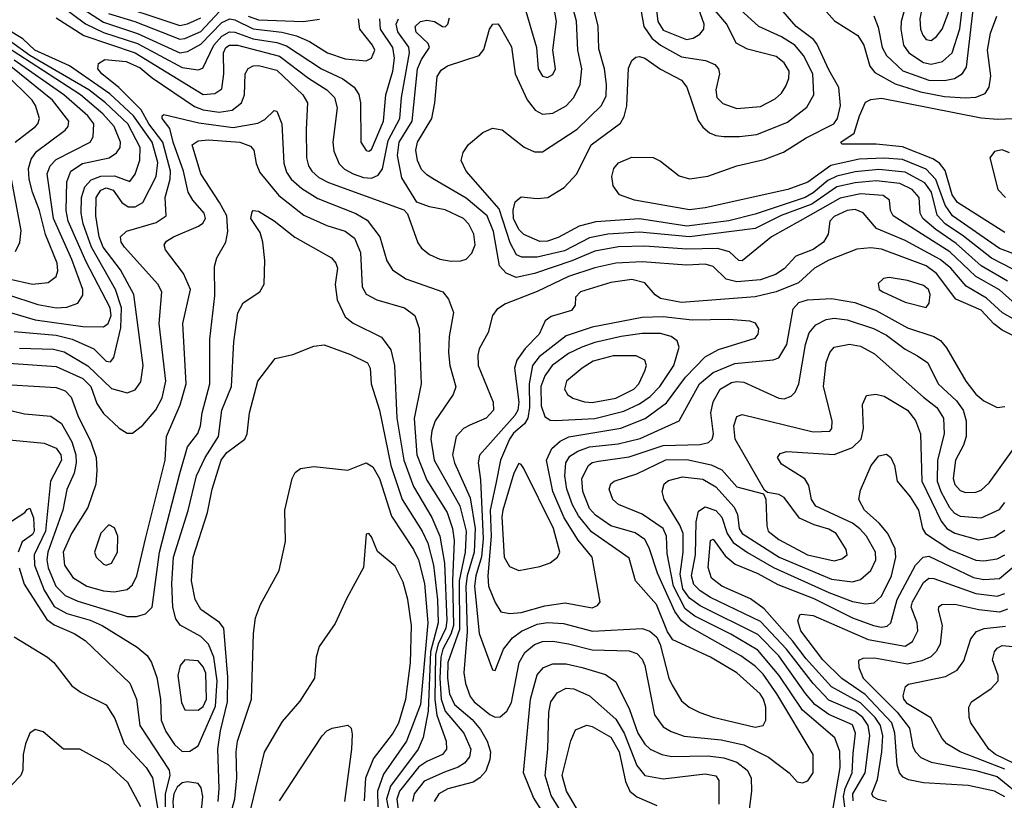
# Model space of a CAD drawing. Extents: x 997028 to 1115134, y 536408 to 618974.
# Tile 301 of 473: x 1024706 to 1028453, y 594460 to 597431. Entities that reach past the tile are written whole.
import ezdxf

# ---------------------------------------------------------------- set-up
doc = ezdxf.new("R2010")
doc.units = 0

msp = doc.modelspace()

# ---------------------------------------------------------------- linework, layer by layer
at = {"layer": '0CON10XD'}
for points in [[(1026625.8, 597485), (1026673.3, 597325), (1026678.7, 597245), (1026695, 597216.9), (1026715, 597211.1), (1026735, 597222.9), (1026745.4, 597245), (1026734.5, 597315), (1026748.8, 597425), (1026702.7, 597682.7)], [(1028465, 596436.2), (1028365, 596494.6), (1028269.8, 596579.8), (1028192.6, 596632.6), (1028142.8, 596675), (1028133.2, 596695), (1028128.3, 596755), (1028102.3, 596785), (1028055, 596807.6), (1027965, 596818.2), (1027885, 596810.6), (1027815, 596794.7), (1027720.9, 596729.1), (1027603.9, 596686.1), (1027505, 596637.2), (1027255, 596604.4), (1027065, 596622.4), (1026944.5, 596615.5), (1026875, 596601.2), (1026779, 596551), (1026675, 596527.6), (1026617.1, 596527.1), (1026596.7, 596536.7), (1026572.4, 596582.4), (1026530.9, 596710.9), (1026404.6, 596855), (1026386.4, 596895), (1026393.8, 596926.2), (1026413.4, 596956.6), (1026468.5, 597001.5), (1026505, 597019.1), (1026542.3, 597012.3), (1026626.1, 596946.1), (1026665, 596928.5), (1026695, 596928.5), (1026827.2, 597015), (1026919.6, 597105), (1026938, 597142), (1026938.9, 597185), (1026931, 597245), (1026910.4, 597320.4), (1026906.8, 597406.8), (1026875, 597542)], [(1027120.6, 597540.6), (1027134.3, 597425), (1027155, 597391.1), (1027243.4, 597356.6), (1027268.3, 597361.7), (1027294.2, 597375.8), (1027309.7, 597395), (1027310.2, 597415), (1027282.9, 597492.9)], [(1028175, 597351.8), (1028195, 597366.9), (1028215.7, 597395), (1028239.4, 597455), (1028246.7, 597495), (1028245.2, 597515), (1028235, 597535.4), (1028215, 597547.8), (1028185, 597552.7), (1028165, 597546.8), (1028149.4, 597525), (1028131.2, 597435), (1028134.1, 597395), (1028143.1, 597373.1), (1028155, 597356.2), (1028175, 597351.8)], [(1024852.7, 597492.7), (1024956.3, 597416.3), (1025025, 597383), (1025155, 597341.4), (1025325, 597249.6), (1025385, 597241.1), (1025402.9, 597247.1), (1025444.4, 597335), (1025475, 597369.1), (1025505, 597385.1), (1025525, 597384.2), (1025595, 597358.9), (1025685, 597345.1), (1025721.4, 597331.4), (1025854.7, 597245), (1025936.2, 597206.2), (1025978.9, 597175), (1025996.1, 597146.1), (1026003, 597115), (1026004.1, 596965), (1026025, 596933.1), (1026035, 596930.8), (1026045, 596937.1), (1026091.1, 597045), (1026099.3, 597145), (1026126.2, 597235), (1026131.8, 597285), (1026126.2, 597325), (1026078.9, 597395), (1026076.6, 597435)], [(1025025, 597507.3), (1025315, 597409.3), (1025345, 597415.4), (1025395, 597438.2)], [(1027675.6, 596665.6), (1027566.9, 596605), (1027455, 596513.3), (1027442.5, 596515), (1027407.5, 596547.5), (1027361, 596561), (1027245, 596557.6), (1027085, 596569.9), (1026985, 596567.2), (1026895, 596550.6), (1026807.1, 596512.9), (1026665, 596464.8), (1026595, 596450.2), (1026556.7, 596466.7), (1026531.9, 596495), (1026509.4, 596625), (1026485.5, 596685), (1026405, 596751.5), (1026283.4, 596823.4), (1026255, 596840.3), (1026235, 596861.2), (1026220.4, 596895), (1026213.5, 596935), (1026219.6, 596965), (1026274.6, 597055), (1026286.2, 597115), (1026294.6, 597215), (1026310.5, 597239.5), (1026334.1, 597255.9), (1026455, 597295.5), (1026472.2, 597317.8), (1026493.3, 597395), (1026506.7, 597415), (1026525, 597415.8), (1026535, 597404), (1026578.1, 597328.1), (1026591.8, 597225), (1026636.6, 597126.6), (1026667.5, 597087.5), (1026695, 597072.2), (1026735, 597075.9), (1026785, 597104), (1026814.7, 597135), (1026838.7, 597185), (1026844.8, 597245), (1026830.5, 597315), (1026824.3, 597425.7), (1026805.9, 597495)], [(1028525, 596461.6), (1028403.6, 596523.6), (1028297.6, 596607.6), (1028227.1, 596655), (1028197.3, 596687.3), (1028175.5, 596775), (1028150, 596810), (1028075, 596851.1), (1027975, 596861.3), (1027885, 596852.8), (1027815, 596836), (1027780.8, 596819.2), (1027725, 596771.9), (1027695, 596754.1), (1027505, 596691.5), (1027405, 596665.9), (1027245, 596646), (1027065, 596673), (1026897.9, 596662.1), (1026834.6, 596645.4), (1026755, 596602.6), (1026715, 596588.5), (1026685, 596587.4), (1026625, 596613.6), (1026605, 596633.1), (1026585, 596674.6), (1026584.2, 596705.8), (1026592, 596738), (1026615, 596756.9), (1026675, 596750.3), (1026716.2, 596755), (1026777.4, 596792.6), (1026826.2, 596845), (1026881.1, 596955), (1026992.8, 597037.2), (1027006.9, 597063.1), (1027016.1, 597103.9), (1027022.6, 597247.4), (1027035, 597276.7), (1027050.6, 597289.4), (1027065, 597291.5), (1027085, 597284.7), (1027145, 597243.6), (1027225, 597201.8), (1027244.3, 597174.3), (1027288.3, 597048.3), (1027305, 597022.5), (1027331.2, 597001.2), (1027355, 596990.4), (1027385, 596986.7), (1027445, 596986.3), (1027511.2, 596995), (1027628.1, 597041.9), (1027701.8, 597098.2), (1027727.8, 597145), (1027724.1, 597225), (1027688.7, 597295), (1027655.2, 597335), (1027605, 597366.5), (1027519.2, 597405), (1027420, 597495)], [(1027065, 597498.6), (1027080.6, 597405), (1027111.5, 597361.5), (1027145, 597334.2), (1027225, 597289.8), (1027315.7, 597275.7), (1027351.3, 597261.3), (1027365.6, 597245), (1027369.1, 597225), (1027354.6, 597165), (1027358.8, 597135), (1027382, 597112), (1027435, 597093.2), (1027525, 597101.4), (1027580.3, 597129.7), (1027605, 597151.8), (1027622, 597178), (1027632.7, 597207.3), (1027634.1, 597235), (1027615, 597266.9), (1027585, 597291.8), (1027475, 597319.6), (1027431.9, 597341.9), (1027397, 597415), (1027345.2, 597475)], [(1027725, 597519.1), (1027806.5, 597426.5), (1027895, 597371.6), (1027918.4, 597335), (1027941.2, 597255), (1027960.4, 597230.4), (1028037.6, 597187.6), (1028133.7, 597156.3), (1028225, 597139.6), (1028305, 597134.4), (1028345, 597136.3), (1028379.3, 597150.7), (1028394.6, 597175), (1028401.9, 597218.1), (1028388.4, 597315), (1028399.6, 597380.4), (1028424.8, 597445.2)], [(1027955.7, 597445.7), (1027973, 597403), (1027988.1, 597325), (1028005, 597294.7), (1028066.7, 597236.7), (1028165, 597201.4), (1028225, 597199.5), (1028262.9, 597207.1), (1028294, 597226), (1028308.7, 597251.3), (1028339.6, 597515)], [(1028075, 597479.2), (1028059.8, 597425), (1028058.4, 597395), (1028069.1, 597335), (1028088.9, 597305), (1028145, 597268.8), (1028175, 597262.1), (1028217.8, 597272.2), (1028254.9, 597305.1), (1028283.9, 597396.1), (1028298, 597515)], [(1024925, 597486.3), (1025025, 597422.2), (1025155, 597379.3), (1025315, 597305.6), (1025345, 597309.8), (1025395, 597338.1), (1025475, 597420.4), (1025505.9, 597434.1), (1025525, 597430.9), (1025595, 597397.2), (1025704.2, 597384.2), (1025759.7, 597369.7), (1025808.4, 597348.4), (1025877.3, 597305), (1025945, 597282.4), (1026025, 597275.3), (1026045.2, 597284.8), (1026057.4, 597315), (1026048.9, 597335), (1026000, 597395), (1025995.7, 597435)], [(1025044.8, 597454.8), (1025144, 597424), (1025315, 597357.2), (1025335, 597359.9), (1025395, 597386.6), (1025466.8, 597463.2)], [(1028505, 596533.2), (1028435, 596560.1), (1028255.1, 596685.1), (1028228.3, 596725), (1028192.5, 596822.5), (1028155, 596862.7), (1028065, 596899.1), (1027995, 596904.9), (1027899.9, 596899.9), (1027793.1, 596876.9), (1027705, 596813.3), (1027628.6, 596785), (1027315, 596714.7), (1027255, 596707.2), (1027046, 596745), (1026988.6, 596765), (1026965, 596798.8), (1026958.8, 596835), (1026967.5, 596865), (1026985, 596886.7), (1027035, 596908.5), (1027116.6, 596906.6), (1027145, 596892.9), (1027215, 596836.9), (1027255, 596825.9), (1027324.1, 596835.9), (1027435, 596874.6), (1027539.6, 596899.6), (1027613, 596927), (1027698.4, 596981.6), (1027804.2, 597035), (1027818.5, 597055), (1027829, 597105), (1027823.1, 597173.1), (1027785, 597240), (1027739.9, 597339.9), (1027726.4, 597356.4), (1027661.2, 597405), (1027595, 597481.9)], [(1024845, 597438.1), (1024950.7, 597370.7), (1025145, 597305.5), (1025405, 597147.1), (1025449.4, 597150.6), (1025475, 597168.6), (1025483.5, 597225), (1025481.2, 597305), (1025490.6, 597325), (1025505, 597334.2), (1025535, 597334.9), (1025695, 597292.4), (1025805, 597208.4), (1025874.7, 597165), (1025904.7, 597135), (1025914.1, 597095.9), (1025897.3, 596965), (1025901, 596931), (1025922.3, 596882.3), (1025942.7, 596862.7), (1025974.5, 596845), (1026015, 596831), (1026045, 596827.9), (1026070.1, 596839.9), (1026086.3, 596863.7), (1026108.1, 596971.9), (1026152.8, 597055), (1026158.9, 597135), (1026189.5, 597305), (1026187.1, 597327.1), (1026145.5, 597385), (1026138.3, 597415), (1026147.6, 597435)], [(1025247.9, 595992.1), (1025262.5, 596055), (1025236.5, 596275), (1025247.1, 596395), (1025232.2, 596425), (1025104.7, 596565), (1025092.8, 596585), (1025089.6, 596605), (1025113, 596627), (1025225, 596660), (1025263.1, 596685), (1025260, 596755), (1025278.4, 596825), (1025280.3, 596855), (1025251.4, 596965), (1025197.2, 597035), (1025167.9, 597087.9), (1025083.7, 597173.7), (1025018.5, 597225), (1025003.7, 597245), (1025006.2, 597265), (1025029.8, 597280.2), (1025111.8, 597271.8), (1025165, 597247.6), (1025209.9, 597209.9), (1025371.3, 597101.3), (1025405, 597088.2), (1025465, 597080), (1025515, 597087.1), (1025549.8, 597115), (1025561.5, 597145), (1025564, 597225), (1025575, 597245.8), (1025594.3, 597255.7), (1025615, 597257), (1025685, 597239.6), (1025783.6, 597145), (1025801.9, 597115), (1025795.7, 597015), (1025797.7, 596905), (1025805.2, 596875), (1025817.5, 596855), (1025845, 596830.7), (1025881.1, 596811.1), (1026167.9, 596707.9), (1026182.1, 596692.1), (1026221.8, 596581.8), (1026235, 596561.5), (1026265, 596537.7), (1026305, 596519.3), (1026347.6, 596512.4), (1026385, 596512.9), (1026405, 596520.4), (1026426.8, 596543.2), (1026438.9, 596575), (1026434.7, 596615), (1026415, 596652.5), (1026395.4, 596675), (1026325, 596708), (1026265, 596718.7), (1026217.3, 596737.3), (1026160.1, 596830.1), (1026143.9, 596913.9), (1026149.9, 596965), (1026199.1, 597045), (1026219.4, 597245), (1026235, 597280.5), (1026266.1, 597325), (1026260.9, 597340.9), (1026215, 597384.2), (1026211, 597405), (1026231.1, 597425), (1026255, 597429.8), (1026284.3, 597424.3), (1026315, 597405.7), (1026325, 597404.3), (1026335, 597413.8), (1026341.8, 597438.2)], [(1025575, 597444.7), (1025615, 597431.2), (1025785.1, 597424.9), (1025847.1, 597432.9)], [(1024705, 596181.1), (1024835, 596177.3), (1024875, 596167), (1024965, 596113.5), (1025055, 596027.9), (1025115, 596011.3), (1025145, 596022.3), (1025166.8, 596053.2), (1025175.7, 596115), (1025140.2, 596385), (1025089.9, 596479.9), (1025023.7, 596565), (1025009, 596605), (1024995.4, 596685.4), (1024997.4, 596755), (1025015, 596782.2), (1025035, 596792), (1025062.1, 596782.1), (1025095.1, 596735.1), (1025119.1, 596719.1), (1025145, 596719.5), (1025174.2, 596735.8), (1025225.5, 596835), (1025232.2, 596887.8), (1025209.8, 596965), (1025139.4, 597065), (1025048.8, 597148.8), (1024895.8, 597255.8), (1024764.3, 597315), (1024718.3, 597358.3), (1024657.4, 597395)], [(1024675, 596315.5), (1024765, 596288.5), (1024947, 596263), (1025025, 596262.7), (1025043.3, 596275), (1025054.1, 596305), (1025050.5, 596335), (1024959.2, 596509.2), (1024890.5, 596665), (1024882.9, 596705), (1024885.5, 596814.5), (1024901, 596855), (1024945, 596883.4), (1025047.3, 596905), (1025075.1, 596924.9), (1025088.1, 596945), (1025089.6, 596965), (1025065.5, 597025), (1025022.7, 597072.7), (1024937.3, 597145), (1024608.4, 597358.4)], [(1024685, 596244.8), (1024845, 596230.7), (1024905.3, 596215.3), (1024988.8, 596178.8), (1025035, 596131.1), (1025051.2, 596128.8), (1025064.7, 596145.3), (1025091.7, 596258.3), (1025094, 596335), (1025071.4, 596405), (1024979.5, 596565), (1024948, 596655), (1024940.3, 596695), (1024941, 596755), (1024954.4, 596795.6), (1024978.3, 596821.7), (1025015, 596836.2), (1025067.6, 596837.6), (1025125, 596815.6), (1025145, 596842.9), (1025162.9, 596897.1), (1025164.8, 596945), (1025117.7, 597035), (1025033.2, 597115), (1024969, 597165), (1024745, 597294.8), (1024635, 597374.7)], [(1024659.3, 596385), (1024775, 596347.2), (1024845, 596335.2), (1024885, 596337.3), (1024927, 596353), (1024946.8, 596383.2), (1024946.5, 596405), (1024905, 596518.7), (1024835.1, 596675), (1024811.3, 596845), (1024822, 596875), (1024845, 596899.2), (1024974.8, 596965.2), (1024986, 596985), (1024987.9, 597035), (1024965.9, 597065), (1024874.2, 597145), (1024685, 597277.1)], [(1024665.4, 596445.4), (1024755.2, 596424.8), (1024815, 596430.8), (1024845, 596454.4), (1024851.4, 596475), (1024848.4, 596505), (1024804.4, 596614.4), (1024781.9, 596705), (1024755.1, 596775.1), (1024742, 596825), (1024739.5, 596865), (1024749.3, 596900.7), (1024769.7, 596930.3), (1024879, 597011), (1024890.8, 597025), (1024893.8, 597045), (1024830.5, 597125), (1024672.9, 597252.9)], [(1024688.9, 596965), (1024765.9, 597025), (1024775.9, 597035), (1024781.4, 597055), (1024766.1, 597105), (1024753.4, 597125), (1024652, 597225)], [(1028455, 596621.1), (1028275, 596736), (1028254.9, 596765), (1028227.3, 596857.3), (1028205.6, 596885), (1028181.4, 596901.4), (1028065, 596947.5), (1027965, 596957.4), (1027835, 596957.5), (1027831.2, 596965), (1027880.9, 596999.1), (1027901.6, 597065), (1027925, 597116.9), (1027945, 597127.7), (1027985, 597132.1), (1028365, 597058.1), (1028427.3, 597052.7), (1028515, 597056.7)], [(1024675, 596041.4), (1024845, 596031.9), (1024878.9, 596018.9), (1024901.6, 595995), (1024927.2, 595925), (1024977.3, 595825), (1024996.8, 595765), (1025000.2, 595715), (1024996, 595664), (1024965.2, 595575), (1024903.3, 595475), (1024871.2, 595405), (1024876.7, 595355), (1024908.2, 595308.2), (1024961.8, 595275), (1025025, 595257.4), (1025066, 595254), (1025115, 595262.2), (1025135, 595280), (1025151.9, 595315), (1025184.5, 595455.5), (1025259.3, 595755), (1025264.4, 595845), (1025317.3, 595965), (1025340, 596045), (1025327.6, 596275), (1025355.7, 596405), (1025329.1, 596465), (1025260.5, 596555), (1025255.6, 596575), (1025265, 596588.5), (1025291.9, 596605), (1025387.1, 596645), (1025403, 596657), (1025413.6, 596675), (1025408.2, 596695), (1025364.5, 596744.5), (1025347.1, 596775), (1025329.3, 596855), (1025289.6, 596965), (1025277.1, 597017.1), (1025248.9, 597055), (1025248, 597065), (1025255, 597070.8), (1025388.4, 597038.4), (1025518.9, 597021.1), (1025612.6, 597037.4), (1025638.6, 597051.4), (1025675, 597085.7), (1025685, 597082.9), (1025704.1, 597035), (1025711.3, 596885), (1025721.6, 596851.6), (1025739, 596825), (1025779.5, 596789.5), (1025841.3, 596751.3), (1025985, 596694), (1026028.4, 596668.4), (1026077.2, 596605), (1026103.8, 596513.8), (1026125, 596479.5), (1026175.6, 596445.6), (1026315.7, 596395), (1026338.1, 596368.1), (1026356.6, 596316.6), (1026340.8, 596225), (1026337.5, 596165), (1026342.6, 596115), (1026366.4, 596033.6), (1026355.2, 596004.8), (1026287.1, 595905), (1026273.9, 595866.1), (1026271.2, 595835), (1026283.5, 595755), (1026381.3, 595581.3), (1026404.9, 595484.9), (1026401.7, 595405), (1026378.5, 595295), (1026379.4, 595110.6), (1026335.6, 594985), (1026333.8, 594925), (1026341.9, 594865), (1026360.8, 594825), (1026427.7, 594767.7), (1026459.2, 594729.2), (1026485.6, 594685), (1026497.8, 594645), (1026494.8, 594615), (1026479.4, 594570.6), (1026457.5, 594545), (1026431.4, 594528.6), (1026335, 594503.4), (1026300.8, 594485), (1026283.8, 594455)], [(1024592.5, 595962.5), (1024725, 595931.4), (1024825, 595922.4), (1024865, 595894.7), (1024904.2, 595825), (1024919.6, 595775), (1024921.7, 595745), (1024913, 595705), (1024885, 595642.5), (1024870.5, 595565), (1024813.5, 595405), (1024810, 595375), (1024814.6, 595345), (1024844, 595275), (1024879.5, 595239.5), (1024927.8, 595217.8), (1025073.2, 595173.2), (1025115, 595160.2), (1025150.5, 595159.5), (1025185, 595169.6), (1025210, 595195), (1025237.9, 595405), (1025315.9, 595704.1), (1025345, 595805.7), (1025383.5, 595856.5), (1025394, 595885), (1025400.9, 595935), (1025429.8, 596045), (1025430.2, 596215), (1025449.2, 596380.8), (1025448, 596492), (1025456.2, 596525), (1025490, 596585), (1025498.8, 596625), (1025494.4, 596685), (1025466.5, 596735), (1025395, 596844.6), (1025362.9, 596955), (1025385, 596970), (1025425, 596974.1), (1025543.8, 596965), (1025585, 596950), (1025596.9, 596935), (1025605.5, 596884.5), (1025619.5, 596849.5), (1025692.5, 596762.5), (1025787.7, 596687.7), (1025875, 596647.4), (1025945, 596627), (1025980.1, 596600.1), (1026002.7, 596545), (1026009.1, 596415), (1026025, 596386.4), (1026064.8, 596364.8), (1026170.6, 596335), (1026210, 596305), (1026225.9, 596255.9), (1026231.5, 596111.5), (1026233.5, 596045), (1026206.7, 595913.3), (1026216.8, 595775), (1026255, 595678.4), (1026333.3, 595555), (1026353.2, 595495), (1026359.3, 595449.3), (1026353.5, 595295), (1026356.3, 595125), (1026347.3, 595092.7), (1026316.2, 595035), (1026308.6, 595005), (1026304.9, 594925), (1026309.4, 594845), (1026325, 594798.9), (1026395.6, 594715), (1026423.3, 594655), (1026418.3, 594625), (1026398.5, 594601.5), (1026374.3, 594585.7), (1026322.8, 594567.2), (1026245, 594533.4), (1026207.3, 594485), (1026200.4, 594455)], [(1028472.5, 596925), (1028445, 596936), (1028415, 596930), (1028397.5, 596905), (1028428, 596785), (1028457.5, 596755)], [(1024690.9, 596549.1), (1024706.7, 596583.3), (1024711.4, 596628.6), (1024671, 596845)], [(1028505, 596340.1), (1028435, 596403.3), (1028344.3, 596454.3), (1028245, 596547.5), (1028029.5, 596685), (1028020, 596705), (1028016.5, 596745), (1027991.7, 596761.7), (1027905, 596769), (1027827.6, 596752.4), (1027675.6, 596665.6)], [(1024625, 595836.2), (1024799.9, 595819.9), (1024845, 595800.3), (1024862.9, 595775), (1024865.8, 595755), (1024823.1, 595675), (1024804.2, 595485), (1024761.5, 595395), (1024762.4, 595355), (1024799.8, 595259.8), (1024837.5, 595197.5), (1024885, 595170.7), (1024975, 595145.7), (1025020, 595125), (1025153.2, 595043.2), (1025190.8, 595010.8), (1025207.2, 594985), (1025228, 594928), (1025241.7, 594845), (1025244.8, 594765), (1025261.7, 594721.7), (1025295, 594672.4), (1025325, 594645.3), (1025353.2, 594646.8), (1025385, 594666.9), (1025451.8, 594818.2), (1025457.9, 594915), (1025444.7, 595004.7), (1025425, 595054.7), (1025395, 595083.9), (1025316.4, 595126.4), (1025301, 595151), (1025289.1, 595195), (1025285.7, 595285), (1025292, 595385), (1025346.7, 595563.3), (1025378.7, 595695), (1025412.2, 595765), (1025462.4, 595845), (1025475.2, 595945), (1025511.7, 596035), (1025520.7, 596205), (1025536.5, 596315), (1025556.6, 596353.4), (1025620, 596395), (1025636.9, 596425), (1025639, 596515), (1025631.4, 596585), (1025621.5, 596621.5), (1025585.4, 596675), (1025590.3, 596699.7), (1025595, 596705.6), (1025615, 596702.5), (1025675, 596666.2), (1025753.2, 596603.2), (1025892.2, 596525), (1025909.1, 596505), (1025915.4, 596485), (1025906.5, 596423.5), (1025914.5, 596364.5), (1025945, 596300.4), (1025975, 596276.1), (1026082.5, 596222.5), (1026118.8, 596175), (1026133, 596115), (1026141, 595915), (1026167.8, 595755), (1026205.1, 595655.1), (1026275, 595536.7), (1026305.1, 595465), (1026322.2, 595362.2), (1026331.9, 595145), (1026328, 595115), (1026299, 595055), (1026288.7, 595015), (1026285.9, 594844.1), (1026293.6, 594783.6), (1026329.3, 594685), (1026330.8, 594655), (1026315.4, 594634.6), (1026255, 594608.3), (1026225, 594587.7), (1026151.9, 594495), (1026141.4, 594465), (1026148, 594415)], [(1028495, 596287.4), (1028445.7, 596315), (1028385, 596371.2), (1028307, 596417), (1028249.3, 596485), (1028208.7, 596518.7), (1028075, 596591.3), (1027966.9, 596636.9), (1027916.1, 596696.1), (1027885, 596709.4), (1027855, 596704.8), (1027805, 596682.6), (1027788.8, 596665), (1027782.4, 596615), (1027765.3, 596585), (1027725, 596556.3), (1027659.3, 596530.7), (1027615, 596483.2), (1027582.1, 596462.1), (1027525, 596441.5), (1027435, 596433), (1027394.2, 596444.2), (1027345, 596491.4), (1027315, 596501.3), (1027243.5, 596496.5), (1027075, 596509.7), (1026975, 596504.5), (1026895, 596486.8), (1026795, 596453.3), (1026675, 596397), (1026555, 596350), (1026522.3, 596327.7), (1026505.5, 596305), (1026489.1, 596240.9), (1026455, 596178), (1026448.9, 596155), (1026450.8, 596115), (1026507.3, 595975), (1026508.7, 595945), (1026481.5, 595915), (1026418.5, 595888.5), (1026395, 595874.7), (1026366.7, 595845), (1026353.3, 595775), (1026360.2, 595745), (1026420.9, 595610.9), (1026439.8, 595495), (1026435.7, 595405), (1026408.4, 595315), (1026403.3, 595275), (1026408.3, 595101.7), (1026396.5, 594945), (1026402, 594905), (1026420.2, 594855), (1026435.8, 594835), (1026495, 594787), (1026515, 594776.7), (1026535, 594778.1), (1026560.2, 594799.8), (1026578.2, 594831.8), (1026607, 594985), (1026627.8, 595022.2), (1026665, 595052.6), (1026695, 595064), (1026735, 595065.6), (1026794.8, 595055.2), (1026885, 595032.5), (1027025, 595029), (1027055, 595018.4), (1027075, 594997.3), (1027085, 594972.9), (1027121.9, 594785), (1027155, 594739.3), (1027185, 594721.9), (1027234.8, 594704.8), (1027375, 594690.8), (1027461.7, 594671.7), (1027555, 594623.9), (1027634, 594565), (1027665, 594530), (1027685, 594526)], [(1028525, 596210.7), (1028445, 596250.2), (1028413.3, 596273.3), (1028365, 596325.8), (1028267.7, 596367.7), (1028194.9, 596464.9), (1028155, 596494.5), (1027985, 596558.4), (1027945, 596562.4), (1027891.7, 596558.3), (1027785, 596516.7), (1027730, 596485), (1027669.6, 596430.4), (1027584.5, 596395.5), (1027505, 596376.6), (1027225, 596355.1), (1027145, 596369.7), (1027124.2, 596384.2), (1027085, 596430.4), (1027035, 596442.1), (1026955, 596430.9), (1026840, 596395), (1026820.8, 596375), (1026820, 596345), (1026806, 596325), (1026728.4, 596301.6), (1026705.6, 596285), (1026683.2, 596235), (1026629.6, 596180.4), (1026597.7, 596135), (1026589.2, 596105), (1026605.1, 595975), (1026601.4, 595945), (1026589.8, 595925), (1026456.4, 595773.6), (1026450.2, 595745), (1026459.9, 595679.9), (1026469.6, 595455), (1026463.3, 595386.7), (1026442.1, 595315), (1026436.8, 595275), (1026454.3, 595095), (1026505, 594956.2), (1026515, 594954), (1026547.2, 595035), (1026581.2, 595078.8), (1026615.6, 595104.4), (1026675, 595131.1), (1026715, 595136.3), (1026775, 595133.2), (1026886.4, 595103.6), (1027074.2, 595114.2), (1027104.3, 595104.3), (1027130.8, 595080.8), (1027143.2, 595053.2), (1027176.2, 594925), (1027188.9, 594898.9), (1027225, 594838.5), (1027253.3, 594815), (1027293.9, 594793.9), (1027345, 594775.9), (1027505, 594738.2)], [(1028155, 596335.8), (1028167.4, 596352.6), (1028171.1, 596385), (1028164.1, 596405), (1028145, 596420.2), (1028085, 596438.4), (1028015, 596450), (1027993.1, 596446.9), (1027973.2, 596426.8), (1027976.9, 596405), (1027990.6, 596395), (1028075, 596356.6), (1028155, 596335.8)], [(1027505, 594738.2), (1027535, 594744.6), (1027545.8, 594765), (1027544.8, 594815), (1027536.6, 594845), (1027523.3, 594865), (1027435, 594945.2), (1027335, 595004.3), (1027190.9, 595070.9), (1027171.4, 595101.4), (1027128.8, 595205), (1027049.2, 595295), (1027025, 595381.4), (1026881.4, 595481.4), (1026832.3, 595542.3), (1026809.1, 595585), (1026788, 595645), (1026780.2, 595695), (1026784.4, 595745), (1026800.1, 595769.9), (1026830.4, 595789.6), (1026874.7, 595805.3), (1026982.9, 595817.1), (1027067.1, 595837.1), (1027215.2, 595904.8), (1027293.3, 596045), (1027345, 596088.8), (1027426.8, 596123.2), (1027573.7, 596136.3), (1027595, 596143.8), (1027625.2, 596195), (1027649.8, 596330.2), (1027670.6, 596355), (1027704.4, 596365.6), (1027795, 596370.5), (1027884.3, 596354.3), (1027965, 596324.4), (1028085, 596258.1), (1028185.2, 596225.2), (1028209.7, 596209.7), (1028233, 596183), (1028305.9, 596055.9), (1028345, 596006.1), (1028375, 595981.1), (1028425, 595955.4), (1028455, 595958.5)], [(1026571, 595171), (1026615, 595174.8), (1026705, 595200.3), (1026782.1, 595212.1), (1026885, 595192.9), (1026905, 595201.5), (1026914.4, 595215), (1026884.1, 595385), (1026830.8, 595450.8), (1026777.8, 595535), (1026734.9, 595635), (1026711.2, 595755), (1026731.4, 595798.6), (1026762.3, 595827.7), (1026796.2, 595843.8), (1026993.7, 595876.3), (1027086.7, 595913.3), (1027167.1, 595972.9), (1027239.6, 596070.4), (1027315, 596147.6), (1027365, 596175.6), (1027505, 596219.4), (1027516.5, 596235), (1027518.9, 596255), (1027506.2, 596276.2), (1027484.5, 596284.5), (1027405, 596290), (1027265, 596288.3), (1027155, 596300.8), (1027075, 596297.4), (1026885, 596261), (1026785, 596227.8), (1026682.4, 596147.6), (1026657.5, 596115), (1026644.7, 596045.3), (1026646.2, 595955), (1026639.5, 595915), (1026626.9, 595893.1), (1026585, 595857.5), (1026569.6, 595835), (1026535.5, 595755), (1026518.6, 595665), (1026496.4, 595565), (1026500.5, 595465), (1026487.6, 595315), (1026490, 595275), (1026515, 595213.5), (1026537.4, 595177.4), (1026571, 595171)], [(1027685, 594526), (1027705, 594534), (1027725.6, 594565), (1027725.5, 594635), (1027586.8, 594865), (1027535, 594940.4), (1027505, 594970.4), (1027449.7, 595009.7), (1027255, 595120.6), (1027225, 595143.2), (1027199.2, 595179.2), (1027132.7, 595325), (1027101.6, 595421.6), (1027085, 595453.3), (1027048.3, 595478.3), (1026955, 595504.8), (1026897.7, 595545), (1026875, 595570.3), (1026849, 595635), (1026845.8, 595685), (1026870.8, 595735), (1026885, 595745.7), (1026908.5, 595751.5), (1027025, 595767.6), (1027155, 595810.8), (1027295, 595814.5), (1027327.7, 595822.3), (1027341.2, 595835), (1027346.8, 595853.2), (1027336.2, 595935), (1027345, 595976.9), (1027371.6, 596025), (1027415, 596049.8), (1027435, 596054.4), (1027461.1, 596051.1), (1027595, 595990.3), (1027615, 595988.8), (1027641.5, 595998.5), (1027656.8, 596013.2), (1027671.2, 596045), (1027696.4, 596195), (1027710.2, 596239.8), (1027735, 596270.3), (1027775, 596290.2), (1027805, 596295.7), (1027855, 596288.7), (1027955, 596255.9), (1028005, 596230.4), (1028075, 596176.9), (1028122.2, 596152.2), (1028162, 596125), (1028201.4, 596045), (1028271.2, 595981.2), (1028296, 595945), (1028307.1, 595905), (1028307.8, 595845), (1028298, 595812), (1028266.9, 595755), (1028258.2, 595685), (1028265, 595662.5), (1028285, 595639.6), (1028305, 595632.2), (1028345, 595632.7), (1028365, 595641.1), (1028395, 595668.2), (1028485.6, 595794.4)], [(1026745, 595905.7), (1026895, 595913.5), (1027005, 595941.1), (1027065, 595969), (1027105, 595997.5), (1027141.6, 596035), (1027194.8, 596115), (1027215.9, 596185), (1027208.5, 596208.5), (1027185, 596225.7), (1027145, 596237.3), (1027075, 596237), (1026995, 596225.2), (1026895, 596202.9), (1026844.6, 596185.4), (1026795, 596160.4), (1026732.9, 596115), (1026703.8, 596076.2), (1026688.8, 596035), (1026691, 595961), (1026705, 595920.4), (1026725, 595907.5), (1026745, 595905.7)], [(1025462, 594455), (1025465.7, 594505), (1025460.3, 594655), (1025470.4, 594725), (1025497.3, 594835), (1025498.7, 594928.7), (1025482.9, 595115), (1025466.3, 595136.3), (1025395, 595186.7), (1025373.7, 595225), (1025360.2, 595295), (1025366.1, 595385), (1025420.8, 595555), (1025438.2, 595645), (1025473, 595755), (1025495, 595783.8), (1025563.5, 595835), (1025572.1, 595855), (1025580.8, 595935), (1025612.7, 596055), (1025678.5, 596141.5), (1025745, 596156.9), (1025825, 596188.5), (1025865, 596193.8), (1025965, 596156.6), (1026030, 596125), (1026040.4, 596105), (1026043.1, 596045), (1026075.5, 595945), (1026118.3, 595735), (1026162.1, 595605), (1026237.8, 595485), (1026258.8, 595438.8), (1026280.6, 595355), (1026296.4, 595223.6), (1026298.9, 595135), (1026269.3, 595025), (1026260.5, 594799.5), (1026241.1, 594698.9), (1026222.2, 594655), (1026116.7, 594513.3), (1026102.4, 594465), (1026120.4, 594365)], [(1027799.1, 594415), (1027828.2, 594585), (1027826.4, 594646.4), (1027808.1, 594698.1), (1027685, 594802.9), (1027596.2, 594935), (1027515, 595031.3), (1027412.2, 595092.2), (1027275, 595161.2), (1027238.7, 595188.7), (1027193.5, 595275), (1027170.3, 595399.7), (1027167.6, 595465), (1027154.3, 595495), (1027075, 595549.8), (1026985, 595585.5), (1026963.8, 595605), (1026949.1, 595645), (1026955.4, 595664.6), (1026968.6, 595675), (1027055, 595702.2), (1027165, 595756.4), (1027245, 595757.2), (1027337, 595737), (1027377.6, 595717.6), (1027435, 595652.7), (1027537, 595627), (1027545.8, 595605.8), (1027548.8, 595505), (1027554.7, 595485), (1027595, 595452.9), (1027703.6, 595395), (1027805, 595371.2), (1027835, 595378.9), (1027854.4, 595395), (1027850.9, 595415), (1027812.7, 595475), (1027785, 595491.6), (1027728.8, 595508.8), (1027673.4, 595533.4), (1027615, 595613.2), (1027595, 595623.8), (1027551.7, 595631.7), (1027540.5, 595640.5), (1027428.8, 595835), (1027423.8, 595885), (1027435, 595921.4), (1027455, 595929.1), (1027725, 595862), (1027788.8, 595865), (1027796.7, 595875), (1027797.9, 595905), (1027764.8, 596035), (1027775, 596126), (1027789.1, 596165), (1027805, 596184.5), (1027864.2, 596195.8), (1027905, 596188.1), (1027959, 596159), (1028145, 595994.8), (1028195.8, 595955), (1028221.1, 595915), (1028224.3, 595855), (1028198, 595755), (1028197.8, 595675), (1028211.1, 595635), (1028244.1, 595574.1), (1028263.2, 595553.2), (1028285, 595541.6), (1028365, 595535.2), (1028435, 595567.6), (1028455, 595593.2)], [(1026885, 595974.8), (1026975, 595990.2), (1027043.1, 596025), (1027062.6, 596045), (1027085.3, 596095), (1027091.8, 596115), (1027085.4, 596135), (1027051.9, 596151.9), (1026965, 596151.9), (1026888.5, 596131.5), (1026846.2, 596105), (1026787.3, 596055), (1026779.3, 596025), (1026791.2, 596005), (1026810.5, 595990.5), (1026855, 595977), (1026885, 595974.8)], [(1024665, 596124.5), (1024845, 596111.5), (1024946.7, 596065), (1024976.4, 596035), (1025000.4, 595970.4), (1025025, 595932.3), (1025085, 595876.5), (1025115, 595857.5), (1025135, 595857.8), (1025175, 595888.5), (1025223.8, 595946.2), (1025247.9, 595992.1)], [(1027845.5, 594435), (1027841.4, 594475), (1027847.5, 594505), (1027873.5, 594565), (1027878.1, 594638.1), (1027887, 594715), (1027875, 594747.6), (1027785, 594786.4), (1027732.4, 594825), (1027696.1, 594866.1), (1027595, 595010.3), (1027515, 595091.7), (1027295, 595199.9), (1027255, 595230), (1027230.1, 595265), (1027218.8, 595321.2), (1027231, 595405), (1027230.3, 595475), (1027217.9, 595507.9), (1027159.1, 595605), (1027151.1, 595635), (1027158.2, 595665), (1027175, 595677.6), (1027228.1, 595691.9), (1027305, 595682), (1027355, 595653.5), (1027425, 595576.3), (1027438.1, 595548.1), (1027443.8, 595495), (1027455.2, 595475), (1027595.7, 595385), (1027795, 595302.2), (1027875, 595291.9), (1027905, 595300.5), (1027945.5, 595334.5), (1027964.3, 595375), (1027962.3, 595405), (1027928.1, 595465), (1027903.5, 595493.5), (1027875, 595514.5), (1027735, 595579.6), (1027718.9, 595605), (1027708.5, 595658.5), (1027694.1, 595684.1), (1027605, 595740), (1027590, 595765), (1027600.3, 595779.7), (1027625, 595788.2), (1027805, 595775.9), (1027875, 595803), (1027908.4, 595835), (1027917.6, 595875), (1027913.1, 595966.9), (1027928.9, 596001.1), (1027963.8, 596006.2), (1027995, 595998.8), (1028085, 595945.3), (1028115.2, 595905.2), (1028133.8, 595855), (1028138.8, 595675), (1028212.3, 595522.3), (1028233.8, 595495), (1028265, 595476.3), (1028355, 595451.7), (1028415, 595463), (1028455, 595487.7)], [(1027877.9, 594457.9), (1027876.2, 594485), (1027923.2, 594565), (1027940.8, 594705), (1027934.6, 594745), (1027914.3, 594775), (1027885, 594798.7), (1027785, 594841.1), (1027725, 594904.8), (1027624.6, 595035), (1027525, 595140.3), (1027335, 595232.2), (1027295, 595257), (1027271.3, 595281.3), (1027262.6, 595315), (1027277.9, 595395), (1027280.1, 595519.9), (1027289.6, 595560.4), (1027315, 595577.2), (1027355, 595563.3), (1027377.3, 595537.3), (1027398.5, 595475), (1027421.1, 595441.1), (1027475, 595403), (1027575, 595346.3), (1027785, 595251.6), (1027875, 595217.2), (1027925, 595207.6), (1027957.9, 595212.1), (1027985, 595236.8), (1028024.1, 595315), (1028040.5, 595385), (1028037.2, 595417.2), (1028009.8, 595475), (1027976.4, 595515), (1027920.7, 595565), (1027899.6, 595605), (1027905, 595640), (1027946.7, 595735), (1027975, 595771.1), (1028005, 595778.1), (1028021.4, 595765), (1028034.4, 595735), (1028045.4, 595675.4), (1028095, 595614.7), (1028126.3, 595565), (1028141.4, 595495), (1028153.4, 595475), (1028245, 595415.2), (1028345, 595374.1), (1028375, 595371.7), (1028425, 595379.2), (1028455.1, 595394.9)], [(1025476.6, 594285), (1025524.9, 594465.1), (1025533, 594545), (1025530.2, 594645), (1025535.2, 594684.8), (1025587.8, 594845), (1025595.5, 595095), (1025603.3, 595155), (1025622.5, 595205), (1025693.3, 595335), (1025717.8, 595445), (1025715.5, 595565), (1025742.9, 595685), (1025755, 595707.8), (1025775, 595723.5), (1025825, 595730.5), (1025955, 595716.9), (1026025, 595744.6), (1026049.7, 595729.7), (1026074.9, 595684.9), (1026121.5, 595541.5), (1026204.8, 595415), (1026223.1, 595375), (1026246.3, 595285), (1026258.8, 595135)], [(1026605, 595334.8), (1026685, 595350), (1026725, 595364.3), (1026752.7, 595385), (1026761.2, 595405), (1026737.8, 595495), (1026625, 595722.9), (1026615, 595738.1), (1026605, 595741.9), (1026586.7, 595705), (1026544.1, 595565), (1026541.4, 595538.6), (1026549.1, 595385), (1026569.5, 595349.5), (1026605, 595334.8)], [(1024675, 595523.1), (1024726.2, 595555), (1024735, 595567.5), (1024745, 595572.5), (1024758.2, 595535), (1024761.7, 595485), (1024755, 595472.3), (1024715.9, 595444.1), (1024700, 595405)], [(1025035, 595355.4), (1025055, 595362.9), (1025078.7, 595405), (1025079.1, 595465), (1025067.6, 595497.6), (1025045, 595508.9), (1025015, 595476.9), (1024990.8, 595405), (1024997.1, 595385), (1025025, 595358.8), (1025035, 595355.4)], [(1026018, 594458), (1026023.2, 594545), (1026052.6, 594617.4), (1026125, 594712.2), (1026149.5, 594755), (1026175.2, 594845), (1026192.9, 594982.9), (1026197.4, 595125), (1026182.7, 595225), (1026165, 595290.8), (1026135, 595350.8), (1026067.5, 595407.5), (1026045, 595462.5), (1026035, 595476.2), (1026025, 595472.5), (1026013.9, 595346.1), (1025950.5, 595229.5), (1025907, 595133), (1025845.6, 595045), (1025834.6, 595005.4), (1025827.5, 594925), (1025772.7, 594837.3), (1025705, 594760.6), (1025636.4, 594643.6), (1025570.8, 594369.2)], [(1028005, 594456), (1027972.9, 594462.9), (1027953.8, 594473.8), (1027948.7, 594485), (1027970.5, 594539.5), (1027986.7, 594645), (1027990, 594705), (1027981.3, 594745), (1027961.4, 594775), (1027905, 594830.9), (1027795, 594892.4), (1027699, 594999), (1027647.1, 595067.1), (1027538.8, 595188.8), (1027487, 595227), (1027377.9, 595275), (1027338.4, 595305), (1027326.2, 595346.2), (1027335, 595448.8), (1027345, 595454.2), (1027390.1, 595390.1), (1027429, 595359), (1027515, 595323.3), (1027591.4, 595281.4), (1027728.1, 595228.1), (1027875, 595154.9), (1027955, 595124.8), (1027985, 595119.4), (1028007.2, 595122.8), (1028020.9, 595135), (1028045, 595224.7), (1028114.9, 595355.1), (1028144.6, 595385.4), (1028165, 595389.2), (1028335, 595308.5), (1028375, 595300.5), (1028435, 595304.5), (1028538, 595392)], [(1024704.1, 595345), (1024723.4, 595283.4), (1024808.9, 595148.9), (1024837.7, 595127.7), (1024913.3, 595095), (1024955, 595068.7), (1025125.7, 594905.7), (1025150.8, 594845), (1025163.3, 594745), (1025275.2, 594575), (1025277.3, 594555), (1025259.2, 594485), (1025259.9, 594435)], [(1028455, 594473), (1028415, 594494.2), (1028315, 594516.2), (1028145, 594526.8), (1028087.6, 594537.6), (1028068.1, 594548.1), (1028054.3, 594565), (1028044.8, 594594.8), (1028036.8, 594715), (1028024.6, 594755), (1027922.7, 594862.7), (1027835, 594923.5), (1027762.8, 594995), (1027679.1, 595105), (1027666.6, 595143.4), (1027674.5, 595165.5), (1027681.1, 595168.9), (1027725, 595162.9), (1027935, 595072.1), (1028075, 595046.7), (1028103.5, 595065), (1028123.4, 595105), (1028121.6, 595135), (1028098.7, 595195), (1028103, 595215), (1028145, 595289.2), (1028165, 595306.2), (1028185, 595304.8), (1028345, 595246.8), (1028425, 595236.8), (1028455, 595246.8)], [(1028465, 595187), (1028435, 595176), (1028355.7, 595185.7), (1028265, 595205.6), (1028215.4, 595204.6), (1028201.9, 595195), (1028201.1, 595185), (1028216.2, 595125), (1028208.4, 595055), (1028194.1, 595025.9), (1028173.5, 595006.5), (1028139.2, 594990.8), (1028085, 594978.6), (1027959, 595001), (1027915, 595000.4), (1027897.9, 594992.1), (1027898.7, 594965), (1027915.6, 594925), (1028045.2, 594795.2), (1028091.9, 594735), (1028105, 594664.2), (1028114.4, 594644.4), (1028135, 594623.6), (1028175, 594604.8), (1028345, 594573.6), (1028425, 594550.1), (1028530.9, 594465)], [(1026258.8, 595135), (1026231.6, 594825), (1026178.6, 594685), (1026090.3, 594559.7), (1026067.7, 594495), (1026069.1, 594435)], [(1028455, 594578.7), (1028284.6, 594644.6), (1028234.5, 594674.5), (1028215.8, 594695.8), (1028173.8, 594773.8), (1028085, 594826.8), (1028070.2, 594845), (1028067.8, 594857.8), (1028076.4, 594893.6), (1028087.7, 594902.3), (1028229, 594931), (1028273.5, 594955), (1028298.5, 594991.5), (1028324.8, 595075.2), (1028346.9, 595103.1), (1028375.9, 595114.1), (1028456.7, 595123.3)], [(1024685, 595081.9), (1024812.5, 595005), (1024835.7, 594985), (1024905, 594895.6), (1024940.2, 594870.2), (1025035, 594823.8), (1025068.8, 594771.2), (1025103.7, 594675), (1025188.1, 594585), (1025211.9, 594545), (1025269.6, 594199.6)], [(1028490.2, 594600.2), (1028419.3, 594635), (1028393.9, 594655), (1028325.7, 594755), (1028318.6, 594775), (1028317.5, 594815), (1028327.5, 594835), (1028403.3, 594885), (1028429.1, 594915), (1028429.1, 594935), (1028408.4, 594995), (1028415, 595025.5), (1028425, 595038.8), (1028445, 595049.3), (1028485.6, 595045.6)], [(1025385, 594803.2), (1025405, 594817.3), (1025417.5, 594845), (1025413.9, 594943.9), (1025405, 594968.5), (1025385, 594991.3), (1025335, 594994.4), (1025316.5, 594973.5), (1025307.4, 594935), (1025322, 594832), (1025335, 594804.3), (1025385, 594803.2)], [(1026734.3, 594354.3), (1026661.3, 594471.3), (1026623.8, 594565), (1026650.2, 594845), (1026675, 594937.1), (1026699.1, 594965), (1026735, 594979.3), (1026785, 594979.6), (1026847.1, 594965), (1026935, 594939.4), (1026975, 594911.1), (1027026.1, 594806.1), (1027057.8, 594715), (1027085, 594673.4), (1027105.2, 594655.2), (1027150, 594635), (1027187.4, 594627.4), (1027325, 594629.2), (1027385, 594621.6), (1027435, 594604.8), (1027474.2, 594575), (1027489.3, 594545), (1027490.2, 594495), (1027473.8, 594365)], [(1026758.5, 594428.5), (1026728.3, 594478.3), (1026705.8, 594555), (1026716.3, 594655), (1026719.8, 594795), (1026726.9, 594835), (1026751, 594869), (1026785, 594886.5), (1026814.8, 594884.8), (1026875, 594857.6), (1026975, 594768.3), (1027006.3, 594715), (1027055, 594592.5), (1027085, 594554.8), (1027155, 594541.9), (1027315, 594560.2), (1027355, 594553.3), (1027366.4, 594535), (1027366.7, 594445)], [(1025166.6, 594435), (1025118.2, 594528.2), (1025045, 594593.4), (1024935, 594654.3), (1024872.5, 594655), (1024795, 594721.2), (1024765, 594730), (1024744.3, 594715), (1024727.8, 594675), (1024718.9, 594635), (1024717.8, 594575), (1024710.6, 594555), (1024675, 594518.1)], [(1025695, 594458.6), (1025857.1, 594705), (1025875, 594724.2), (1025895.6, 594734.4), (1025955, 594746.2), (1025968, 594735), (1025971.7, 594711.7), (1025969.3, 594655), (1025942.5, 594455)], [(1026838.2, 594408.2), (1026786.3, 594495), (1026770.7, 594555), (1026803, 594687), (1026821.7, 594728.3), (1026864.1, 594745.9), (1026885, 594741.4), (1026955, 594700.5), (1026987.5, 594645), (1027011.8, 594531.8), (1027028.2, 594495), (1027055, 594473.2), (1027130.3, 594440.3)], [(1025325, 594315.2), (1025345, 594323.2), (1025385.4, 594384.6), (1025399.5, 594435), (1025403.3, 594475), (1025397.4, 594507.4), (1025385, 594524.5), (1025345, 594530.6), (1025325, 594526.8), (1025305, 594510.3), (1025292.5, 594485), (1025288.7, 594455), (1025292.9, 594395), (1025305, 594345.8), (1025325, 594315.2)]]:
    msp.add_lwpolyline(points, dxfattribs=at)

doc.saveas('drawing.dxf')
